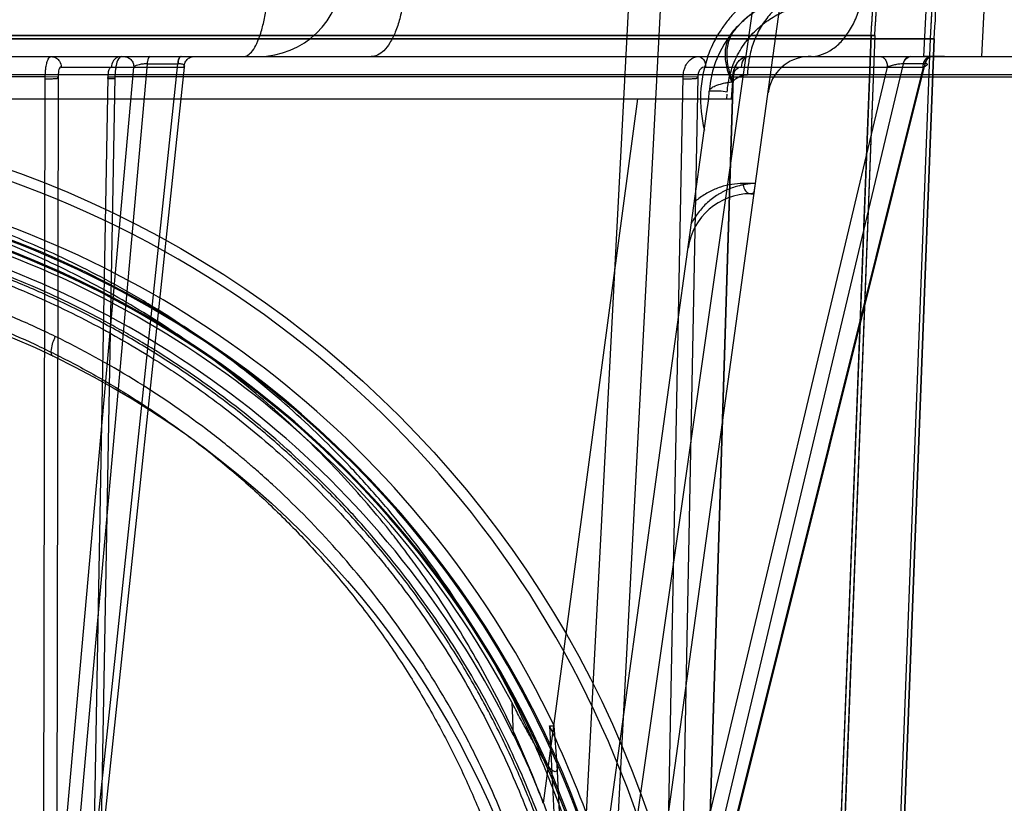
# Model space of a CAD drawing. Header units: millimetres. Extents: x 0 to 297, y 0 to 210.
# Tile 439 of 455: x 242.672 to 242.999, y 159.728 to 159.988. Entities that reach past the tile are written whole.
import ezdxf

# ---------------------------------------------------------------- set-up
doc = ezdxf.new("R2010")
doc.units = ezdxf.units.MM
doc.header["$LTSCALE"] = 16.335
doc.layers.get('0').update_dxf_attribs({"linetype": 'CONTINUOUS'})
for name, color, linetype in [('AXES_REF', 7, 'CONTINUOUS'), ('INTFCLR_1', 7, 'CONTINUOUS'), ('INTFCLR_144815', 7, 'CONTINUOUS'), ('INTFCLR_72935', 7, 'CONTINUOUS')]:
    doc.layers.add(name, color=color, linetype=linetype)

msp = doc.modelspace()

# ---------------------------------------------------------------- linework, layer by layer
at = {"color": 7, "linetype": 'Continuous'}
for radius in [6.787079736, 6.7865, 6.743039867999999]:
    msp.add_circle((241.4889104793, 154.7114782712), radius, dxfattribs=at)
msp.add_arc((241.4889104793, 154.7114782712), 6.72, 278.2771290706, 261.7228709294, dxfattribs=at)
at = {"layer": 'AXES_REF', "color": 7, "linetype": 'Continuous'}
msp.add_arc((241.4889104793, 154.7114782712), 6.874, 113.0826847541, 66.9173152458, dxfattribs=at)
at = {"layer": 'AXES_REF', "color": 9, "linetype": 'Continuous'}
msp.add_arc((241.4889104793, 154.7114782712), 6.191158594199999, 94.4118118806, 85.5881881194, dxfattribs=at)
at = {"layer": 'INTFCLR_1', "color": 6, "linetype": 'Continuous'}
for p, q in [((242.9755223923, 159.9813643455), (242.1306899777, 159.9813643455)), ((242.9545501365, 159.9824915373), (242.1516622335, 159.9824915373)), ((242.9379582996, 159.0304918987), (242.9742897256, 159.9814303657)), ((242.9391925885, 159.0304683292), (242.975522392, 159.9813643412)), ((242.9545501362, 159.9824915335), (242.9446749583, 159.7240186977)), ((242.955782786, 159.9824250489), (242.9459083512, 159.7239716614)), ((242.9545505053, 159.9825011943), (242.9557824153, 159.9824153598)), ((242.9755246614, 159.9813972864), (242.9742874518, 159.9813974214))]:
    msp.add_line(p, q, dxfattribs=at)
at = {"layer": 'INTFCLR_1', "color": 9, "linetype": 'Continuous'}
msp.add_circle((242.553106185, 159.6044782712), 0.301, dxfattribs=at)
at = {"layer": 'INTFCLR_1', "color": 6, "linetype": 'Continuous'}
for radius, start, end in [(0.402418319, 356.013443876, 7.6295226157), (0.4036526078, 356.0148208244, 7.629522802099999), (0.4221840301, 356.0547102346, 0.4697326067), (0.423418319, 356.0617423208, 0.4697326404)]:
    msp.add_arc((242.553106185, 160.0104782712), radius, start, end, dxfattribs=at)
at = {"layer": 'INTFCLR_1', "color": 9, "linetype": 'Continuous'}
for points, knots in [([(242.6837277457, 159.8825879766), (242.6814720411, 159.8836862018), (242.6769164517, 159.8858339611), (242.6676750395, 159.8899096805), (242.6511395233, 159.8964643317), (242.6316019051, 159.9025267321), (242.6140886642, 159.9065101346), (242.6051702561, 159.9081753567), (242.6000180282, 159.9090327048), (242.5871174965, 159.9110049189), (242.5650220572, 159.9130557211), (242.538914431, 159.9127265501), (242.5220360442, 159.9111792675), (242.5142433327, 159.9102051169), (242.5090541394, 159.9094865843), (242.4950056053, 159.9072574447), (242.4724694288, 159.9021617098), (242.4506572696, 159.8948066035), (242.4377541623, 159.8895217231), (242.4331126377, 159.8875169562), (242.4262427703, 159.8844460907), (242.4117893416, 159.8774347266), (242.3906149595, 159.865155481), (242.3708887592, 159.8510070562), (242.3588596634, 159.8410049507), (242.3534635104, 159.8362410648), (242.3499100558, 159.8330283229), (242.3403921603, 159.8241119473), (242.3257610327, 159.808708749), (242.3082670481, 159.7865105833), (242.2954317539, 159.7667399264), (242.2873836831, 159.7522501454), (242.2830275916, 159.7437233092), (242.2767288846, 159.7306508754), (242.2683409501, 159.7102716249), (242.2611342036, 159.6866397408), (242.2575200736, 159.6707822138), (242.256046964, 159.663267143), (242.255114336, 159.6581762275), (242.2527936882, 159.6440260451), (242.2509579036, 159.6257333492), (242.2505043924, 159.6073036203), (242.2506307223, 159.5979788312), (242.2508066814, 159.5926154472), (242.2514136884, 159.579327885), (242.2531842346, 159.5621765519), (242.2564722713, 159.5439880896), (242.2584428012, 159.5350293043), (242.2596621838, 159.5299435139), (242.2615694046, 159.5224066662), (242.2647461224, 159.5113124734), (242.2712457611, 159.4922117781), (242.2790247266, 159.4738240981), (242.2869003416, 159.4583965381), (242.291673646, 159.4498160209), (242.2990477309, 159.4372702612), (242.3111245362, 159.4192350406), (242.329371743, 159.3968422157), (242.3445698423, 159.3814103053), (242.3553246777, 159.3717137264), (242.3626956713, 159.3653811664), (242.3760316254, 159.3547330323), (242.3963306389, 159.3408041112), (242.4136388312, 159.3312762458), (242.422581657, 159.3269177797)], [0, 0, 0, 0, 0.0078493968, 0.0157556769, 0.0315973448, 0.06348082, 0.0796255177, 0.0877696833, 0.09186257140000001, 0.09596636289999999, 0.128600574, 0.1611442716, 0.177500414, 0.1816059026, 0.1857145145, 0.1938901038, 0.2261064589, 0.2578609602, 0.2657731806, 0.2697286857, 0.2736790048, 0.2893160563, 0.3199691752, 0.350131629, 0.3651446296, 0.3688979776, 0.3726519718, 0.3801321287, 0.4097003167, 0.4390100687, 0.4684423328, 0.4833358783, 0.4908515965, 0.498396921, 0.52873346, 0.5596898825, 0.5755734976, 0.5795998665, 0.5836492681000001, 0.5917658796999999, 0.6244614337, 0.6410489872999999, 0.6494251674, 0.6536350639, 0.6578378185, 0.6910418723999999, 0.7074624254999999, 0.7156483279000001, 0.7197377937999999, 0.7238248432, 0.7399718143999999, 0.7558251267, 0.7869322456, 0.802323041, 0.8100025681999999, 0.8176490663, 0.8478512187, 0.8777971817, 0.9079026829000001, 0.9155006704, 0.9231007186, 0.93830313, 0.9688745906, 1, 1, 1, 1]), ([(242.422581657, 159.3269177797), (242.431660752, 159.3224929), (242.4503757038, 159.3145137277), (242.4747608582, 159.3069437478), (242.4910459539, 159.3032421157), (242.4986991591, 159.3017639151), (242.5038369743, 159.3008416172), (242.5179617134, 159.2985928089), (242.5413220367, 159.2964307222), (242.5647973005, 159.2967352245), (242.5791104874, 159.2978663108), (242.5843370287, 159.2983841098), (242.5921262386, 159.2992603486), (242.6087593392, 159.3016883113), (242.633855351, 159.3073821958), (242.6544989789, 159.3143668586), (242.6663123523, 159.3191369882), (242.6709866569, 159.3210940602), (242.6790282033, 159.3246420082), (242.6946401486, 159.332243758), (242.7159143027, 159.3446286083), (242.733803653, 159.3575235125), (242.7441787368, 159.3659950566), (242.7478929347, 159.3691410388), (242.7533773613, 159.3739006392), (242.7648589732, 159.3844803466), (242.7813002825, 159.4019361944), (242.7990147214, 159.424668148), (242.8100373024, 159.4419248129), (242.8160145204, 159.4524702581), (242.8183868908, 159.4567740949), (242.8224146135, 159.4643999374), (242.8299790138, 159.4800512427), (242.837382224, 159.4986828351), (242.8434850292, 159.5180199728), (242.8487610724, 159.5381483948), (242.8535102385, 159.5640924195), (242.8553055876, 159.5865427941), (242.8556059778, 159.5998484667), (242.8556581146, 159.605209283), (242.8555696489, 159.6145168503), (242.8546961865, 159.6328612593), (242.8524566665, 159.6510226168), (242.8498349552, 159.6650388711), (242.8487959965, 159.6700755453), (242.8471652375, 159.6775167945), (242.8444129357, 159.688472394), (242.840089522, 159.7027384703), (242.833553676, 159.7211183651), (242.8267590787, 159.736674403), (242.8202116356, 159.7495584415), (242.8156850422, 159.7579755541), (242.8073362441, 159.7722865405), (242.7940809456, 159.791787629), (242.7760991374, 159.8136303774), (242.7611155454, 159.8287386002), (242.7513857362, 159.8374642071), (242.7477523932, 159.8406079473), (242.7422310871, 159.8452715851), (242.7299240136, 159.8550546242), (242.7097700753, 159.8688353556), (242.6925970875, 159.8782697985), (242.683727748, 159.8825879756)], [0, 0, 0, 0, 0.0316060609, 0.0635406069, 0.07975651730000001, 0.0838444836, 0.0879320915, 0.0960907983, 0.1285991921, 0.1611989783, 0.1694097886, 0.173526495, 0.1776339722, 0.1939379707, 0.2261052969, 0.2580138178, 0.2620009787, 0.2659733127, 0.273871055, 0.2895030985, 0.3202911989, 0.3507747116, 0.3583934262, 0.3622044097, 0.3660061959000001, 0.3811173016, 0.4110448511, 0.4409258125, 0.4711799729, 0.4750127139, 0.4788584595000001, 0.4865582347, 0.5019977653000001, 0.5332401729, 0.5491816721, 0.5654318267, 0.5983319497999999, 0.6315729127, 0.6357728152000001, 0.6399804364, 0.648348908, 0.6648970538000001, 0.6974320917, 0.7054938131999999, 0.7095177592, 0.7135247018, 0.7293322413, 0.7448511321, 0.7601545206, 0.7903607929, 0.7978752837, 0.8053790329, 0.8202649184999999, 0.8497067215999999, 0.8790537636, 0.9086837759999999, 0.9161831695, 0.9199497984, 0.9237184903, 0.9387994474, 0.9691302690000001, 1, 1, 1, 1]), ([(242.6830046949, 159.8760061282), (242.6823077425, 159.8763395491), (242.68241857, 159.8793667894), (242.6831246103, 159.8812090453), (242.683727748, 159.8825879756)], [0, 0, 0, 0, 0.3392071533, 1, 1, 1, 1])]:
    msp.add_open_spline(points, degree=3, knots=knots, dxfattribs=at)
at = {"layer": 'INTFCLR_144815', "color": 9, "linetype": 'Continuous'}
for p, q in [((242.9949208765, 160.5484094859), (242.8679795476, 159.6608559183)), ((242.8717874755, 159.6114927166), (242.9360847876, 160.0774282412)), ((242.973052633, 159.9964782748), (242.9719739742, 159.9754882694)), ((241.9815147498, 159.975478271), (243.1361250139, 159.9754782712)), ((242.6884656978, 159.6831263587), (242.7143044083, 159.9730850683)), ((242.7243238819, 159.9730850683), (242.6936454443, 159.6831263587)), ((242.7143044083, 159.9730850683), (242.7142210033, 159.9730854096)), ((242.7143044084, 159.9730850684), (242.7244066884, 159.9730854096)), ((242.8963329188, 159.6831263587), (242.9652946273, 159.9730850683)), ((242.9724401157, 159.9730850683), (242.9000269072, 159.6831263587)), ((242.9652946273, 159.9730850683), (242.965234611, 159.9730854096)), ((242.9724401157, 159.9730850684), (242.9652946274, 159.9730850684)), ((242.9724986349, 159.9730854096), (242.9724401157, 159.9730850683)), ((242.68414797, 159.684202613), (242.7097948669, 159.9720088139)), ((242.6856568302, 159.972008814), (242.7264722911, 159.972008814)), ((242.7264722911, 159.9720088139), (242.6960215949, 159.684202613)), ((242.8915176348, 159.684202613), (242.959967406, 159.9720088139)), ((242.8995872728, 159.972008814), (242.971861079, 159.972008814)), ((242.971861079, 159.9720088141), (242.8999854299, 159.684202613)), ((243.0071626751, 159.9694596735), (242.0990496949, 159.9694596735)), ((242.6803781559, 159.9687225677), (242.4580701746, 159.9687225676)), ((242.6798085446, 159.6632336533), (242.6803782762, 159.9687225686)), ((242.6846622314, 159.9686309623), (242.68414797, 159.6842026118)), ((242.696021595, 159.6842026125), (242.7012832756, 159.9686309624)), ((242.7035226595, 159.9687225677), (242.6978882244, 159.6632337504)), ((242.892165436, 159.9687225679), (242.7035226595, 159.9687225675)), ((242.8862117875, 159.6632336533), (242.8921655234, 159.9687225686)), ((242.8970489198, 159.9686309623), (242.8915176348, 159.6842026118)), ((242.9086711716, 159.9687225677), (242.8991054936, 159.6632337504)), ((242.8999854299, 159.6842026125), (242.9089023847, 159.9686309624)), ((242.9086711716, 159.9687225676), (243.0281497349, 159.9687225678)), ((242.9006587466, 159.9614782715), (242.9008294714, 159.9639197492)), ((242.8770103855, 159.9614782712), (242.8457463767, 159.7277090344)), ((242.9066408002, 159.9614782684), (242.9067496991, 159.963024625)), ((242.8587246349, 159.6575994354), (242.8999673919, 159.956468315)), ((242.9162033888, 159.9333561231), (242.9120975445, 159.9333561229)), ((242.9146129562, 159.9299782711), (242.9157372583, 159.9299782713)), ((242.8352357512, 159.7612408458), (242.8357879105, 159.7504604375)), ((242.8518458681, 159.7105880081), (242.8503069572, 159.7406338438))]:
    msp.add_line(p, q, dxfattribs=at)
at = {"layer": 'INTFCLR_144815', "color": 6, "linetype": 'Continuous'}
for p, q in [((242.854106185, 159.6114782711), (242.878105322, 160.0694090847)), ((242.8885621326, 160.0683100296), (242.8646060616, 159.6112009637)), ((242.9922543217, 159.99647827), (242.9912515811, 159.9754782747)), ((242.9789370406, 159.9754782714), (242.9719739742, 159.9754882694)), ((242.908272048, 159.9614783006), (242.9086707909, 159.9671805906)), ((242.1979315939, 159.9614782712), (242.9082807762, 159.9614782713)), ((242.8999673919, 159.956468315), (242.9006587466, 159.9614782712)), ((242.8999673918, 159.9564683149), (242.9006579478, 159.9614782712)), ((242.8477652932, 159.7533729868), (242.8488481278, 159.7533774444)), ((242.8477658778, 159.7533730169), (242.8499381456, 159.7109165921)), ((242.8503082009, 159.7406195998), (242.849389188, 159.753381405))]:
    msp.add_line(p, q, dxfattribs=at)
at = {"layer": 'INTFCLR_144815', "color": 7, "linetype": 'Continuous'}
for p, q in [((242.6846622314, 159.9686309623), (242.6803782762, 159.9687225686)), ((242.7011541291, 159.9687233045), (242.7035226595, 159.9687225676)), ((242.8970489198, 159.9686309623), (242.8921655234, 159.9687225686)), ((242.9089023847, 159.9686309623), (242.9078070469, 159.9687002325)), ((242.9158001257, 159.9304338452), (242.9162033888, 159.9333561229))]:
    msp.add_line(p, q, dxfattribs=at)
at = {"layer": 'INTFCLR_144815', "color": 9, "linetype": 'Continuous'}
msp.add_lwpolyline([(242.9732781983, 159.9728263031), (242.9732823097, 159.9728604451), (242.9732771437, 159.9728921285), (242.9732629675, 159.9729213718), (242.9732400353, 159.9729481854), (242.9732086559, 159.9729725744), (242.9731692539, 159.9729945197), (242.9731223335, 159.9730139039), (242.9730681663, 159.9730307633), (242.973006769, 159.9730453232), (242.972938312, 159.9730576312), (242.9728631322, 159.9730676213), (242.9727813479, 159.9730753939), (242.9726931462, 159.9730809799), (242.9725988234, 159.9730843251), (242.9724986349, 159.9730854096)], dxfattribs=at)
msp.add_circle((242.553106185, 159.6114782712), 0.3461683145, dxfattribs=at)
for centre, radius, start, end in [((242.7510590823, 160.0034782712), 0.028, 270.000000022, 357.9999352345), ((242.935744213, 159.9614782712), 0.035, 90.0000000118, 176.0000000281), ((242.9393252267, 159.9614206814), 0.0414026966, 160.1517008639, 194.4239714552), ((242.9342168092, 159.9614782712), 0.014, 92.34991582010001, 172.1430251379), ((242.5531061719, 159.6115393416), 0.3426683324, 359.9897887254, 180.0102113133), ((242.553106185, 159.6113183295), 0.3246195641, 0.0282300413, 179.971769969), ((242.5531061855, 159.6115159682), 0.3241308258, 359.9933364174, 180.0066635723), ((242.553106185, 159.611379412), 0.3211200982, 0.0176390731, 179.9823609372), ((242.5531061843, 159.6115770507), 0.3206313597, 359.9823484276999, 180.017651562), ((242.9146129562, 159.9089782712), 0.021, 89.99999998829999, 172.1430251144)]:
    msp.add_arc(centre, radius, start, end, dxfattribs=at)
at = {"layer": 'INTFCLR_144815', "color": 6, "linetype": 'Continuous'}
for centre, radius, start, end in [((242.9347069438, 159.9494693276), 0.0260189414, 90.00233015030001, 92.3440334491), ((242.9342168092, 159.9614782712), 0.014, 90.0000000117, 92.34991582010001), ((242.553106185, 159.6114782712), 0.3285113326, 25.5916832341, 76.24142759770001), ((242.553106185, 159.6114782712), 0.3194149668, 27.9606619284, 73.2357535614), ((242.553106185, 159.6114782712), 0.315, 26.1813150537, 72.9936921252), ((242.553106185, 159.6114782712), 0.3270450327, 11.2877879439, 25.7133570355)]:
    msp.add_arc(centre, radius, start, end, dxfattribs=at)
at = {"layer": 'INTFCLR_144815', "color": 9, "linetype": 'Continuous'}
for points, knots in [([(242.7999398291, 160.0032339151), (242.7999338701, 160.0015436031), (242.7997971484, 159.9981159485), (242.7991993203, 159.9930250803), (242.7981812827, 159.9881358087), (242.7967665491, 159.9837563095), (242.7950226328, 159.9801519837), (242.7930396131, 159.9774973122), (242.7908963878, 159.9758629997), (242.7893291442, 159.9754782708), (242.7886290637, 159.9754782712)], [0, 0, 0, 0, 0.1585239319, 0.321372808, 0.480200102, 0.6261543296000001, 0.7519661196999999, 0.8541031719, 0.9343441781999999, 1, 1, 1, 1]), ([(242.9347059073, 159.9754882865), (242.9356590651, 159.9755272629), (242.9378411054, 159.9758819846), (242.9411411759, 159.9773596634), (242.9444146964, 159.9799945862), (242.9473022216, 159.9836226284), (242.9496356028, 159.9880411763), (242.9513074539, 159.9929680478), (242.9521292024, 159.997269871), (242.9524553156, 160.0007053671), (242.9525145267, 160.0023988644), (242.9525192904, 160.0032339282)], [0, 0, 0, 0, 0.079538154, 0.1823736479, 0.2978289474, 0.4265721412, 0.5663430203, 0.7123997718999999, 0.8588159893, 0.9303734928, 1, 1, 1, 1]), ([(242.7461550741, 159.9754782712), (242.7466727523, 159.9754782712), (242.7478846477, 159.975899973), (242.7494081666, 159.9775022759), (242.7508207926, 159.9800291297), (242.752085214, 159.9834663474), (242.7531206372, 159.9876603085), (242.7538908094, 159.9923672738), (242.7543625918, 159.997300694), (242.7544935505, 160.0006337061), (242.7545145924, 160.002286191)], [0, 0, 0, 0, 0.0527384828, 0.1234468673, 0.2208804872, 0.3461693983, 0.4954188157, 0.6603752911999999, 0.8316394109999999, 1, 1, 1, 1]), ([(242.9266043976, 160.0011642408), (242.9244273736, 160.0004297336), (242.9212057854, 159.9990451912), (242.9176665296, 159.9969779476), (242.9156634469, 159.9956312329), (242.9141770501, 159.9945357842), (242.9127258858, 159.9933650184), (242.9108385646, 159.9916994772), (242.9085893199, 159.9894283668), (242.9065327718, 159.9869328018), (242.9050057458, 159.9847903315), (242.9027610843, 159.9813014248), (242.9012406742, 159.9781284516), (242.9002884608, 159.9754782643)], [0, 0, 0, 0, 0.1812991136, 0.2751287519, 0.3231422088, 0.371699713, 0.4207841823, 0.4702213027, 0.5702691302, 0.6726435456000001, 0.7250124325, 0.7777894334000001, 1, 1, 1, 1]), ([(242.9357441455, 159.9964782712), (242.9344129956, 159.9964782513), (242.9316383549, 159.9961612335), (242.9275469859, 159.9946948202), (242.9236235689, 159.9921710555), (242.9201258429, 159.9886649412), (242.9172660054, 159.9843682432), (242.9151807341, 159.9795536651), (242.9139144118, 159.9745274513), (242.9135781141, 159.9711251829), (242.9135317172, 159.9694586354)], [0, 0, 0, 0, 0.103625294, 0.2152505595, 0.3354688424, 0.4637590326, 0.5980529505, 0.7349076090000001, 0.8702149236, 1, 1, 1, 1]), ([(242.9068045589, 159.9637977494), (242.9068492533, 159.9644338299), (242.906977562, 159.9656970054), (242.9073792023, 159.9681578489), (242.9081356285, 159.9711084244), (242.9092055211, 159.9739020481), (242.9102172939, 159.9759944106), (242.9112945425, 159.9779430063), (242.9124952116, 159.9797649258), (242.9138068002, 159.9814527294), (242.9151484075, 159.9830142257), (242.916911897, 159.9847869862), (242.9191530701, 159.9866533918), (242.9214761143, 159.9882569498), (242.9246013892, 159.990033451), (242.9286115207, 159.99168797), (242.9335278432, 159.9928496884), (242.9368262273, 159.9930973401), (242.9384556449, 159.9931004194)], [0, 0, 0, 0, 0.0403295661, 0.08024126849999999, 0.1576250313, 0.2325070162, 0.2690202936, 0.3045528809, 0.3732772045, 0.4067303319, 0.4396992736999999, 0.5034370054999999, 0.5646164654, 0.6239156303, 0.6817237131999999, 0.7917490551, 0.8969435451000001, 1, 1, 1, 1]), ([(242.6823098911, 159.9754782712), (242.682945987, 159.9754782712), (242.6840746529, 159.9751216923), (242.6853174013, 159.9738201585), (242.6856513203, 159.9726690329), (242.6856568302, 159.972008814)], [0, 0, 0, 0, 0.3611684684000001, 0.6251217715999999, 1, 1, 1, 1]), ([(242.7056811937, 159.9754782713), (242.7050450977, 159.9754782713), (242.7039164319, 159.9751216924), (242.7026736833, 159.9738201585), (242.7023397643, 159.9726690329), (242.7023342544, 159.972008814)], [0, 0, 0, 0, 0.3611684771, 0.6251217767, 1, 1, 1, 1]), ([(242.7064479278, 159.9754782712), (242.7068645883, 159.9754782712), (242.7077463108, 159.9753031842), (242.7088787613, 159.9745234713), (242.7096211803, 159.9733482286), (242.7097912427, 159.972443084), (242.7097948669, 159.972008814)], [0, 0, 0, 0, 0.2352370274, 0.4927334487, 0.7548125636, 1, 1, 1, 1]), ([(242.7142210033, 159.9730854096), (242.7137705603, 159.9730853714), (242.7128708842, 159.9730320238), (242.711381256, 159.9727537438), (242.7102604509, 159.9724503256), (242.7097948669, 159.972008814)], [0, 0, 0, 0, 0.2933406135, 0.5821472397, 1, 1, 1, 1]), ([(242.7151083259, 159.9754782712), (242.7148224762, 159.9754782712), (242.7143627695, 159.9744161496), (242.7142732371, 159.9736715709), (242.7142210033, 159.9730854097)], [0, 0, 0, 0, 0.3269343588, 1, 1, 1, 1]), ([(242.7143044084, 159.9730850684), (242.7143352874, 159.973401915), (242.7144481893, 159.9741026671), (242.7146415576, 159.9749331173), (242.7150791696, 159.9754782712), (242.7152751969, 159.9754782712)], [0, 0, 0, 0, 0.3557634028, 0.7809335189, 1, 1, 1, 1]), ([(242.7252946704, 159.9754782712), (242.724997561, 159.9754782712), (242.7244761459, 159.9744487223), (242.7243811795, 159.9736729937), (242.7243238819, 159.9730850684)], [0, 0, 0, 0, 0.3346504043, 1, 1, 1, 1]), ([(242.7254602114, 159.9754782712), (242.7251514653, 159.9754782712), (242.7245728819, 159.9744809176), (242.724469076, 159.9736750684), (242.7244066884, 159.9730854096)], [0, 0, 0, 0, 0.3424058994, 1, 1, 1, 1]), ([(242.7264722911, 159.972008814), (242.7265846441, 159.9721138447), (242.7268048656, 159.9724527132), (242.7262424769, 159.97289421), (242.7254647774, 159.9730329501), (242.7247924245, 159.9730854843), (242.7244066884, 159.9730854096)], [0, 0, 0, 0, 0.1580060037, 0.3199896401, 0.6037166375, 1, 1, 1, 1]), ([(242.7264722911, 159.972008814), (242.7264759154, 159.972443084), (242.7266459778, 159.9733482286), (242.7273883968, 159.9745234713), (242.7285208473, 159.9753031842), (242.7294025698, 159.9754782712), (242.7298192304, 159.9754782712)], [0, 0, 0, 0, 0.2451874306, 0.5072665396, 0.7647629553, 1, 1, 1, 1]), ([(242.8972003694, 159.9754782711), (242.8978546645, 159.9754782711), (242.8992792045, 159.9744198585), (242.8995822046, 159.9728603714), (242.8995872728, 159.972008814)], [0, 0, 0, 0, 0.4344971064, 1, 1, 1, 1]), ([(242.913867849, 159.9754782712), (242.9132135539, 159.9754782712), (242.911789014, 159.9744198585), (242.9114860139, 159.9728603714), (242.9114809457, 159.972008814)], [0, 0, 0, 0, 0.4344971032, 1, 1, 1, 1]), ([(242.9575805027, 159.9754782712), (242.9578830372, 159.9754782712), (242.9585647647, 159.9752735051), (242.9593572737, 159.9744534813), (242.9598522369, 159.9733036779), (242.9599648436, 159.972439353), (242.9599674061, 159.972008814)], [0, 0, 0, 0, 0.1970870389, 0.4393178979, 0.7195190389, 1, 1, 1, 1]), ([(242.965234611, 159.9730854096), (242.9648550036, 159.9730853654), (242.9640050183, 159.9730090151), (242.9626761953, 159.9727829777), (242.9612959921, 159.9724497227), (242.96038963, 159.9721679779), (242.9599674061, 159.972008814)], [0, 0, 0, 0, 0.2110630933, 0.4730654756, 0.7491158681, 1, 1, 1, 1]), ([(242.967602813, 159.9754782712), (242.9670687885, 159.9754782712), (242.9658885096, 159.9748640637), (242.9653854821, 159.973719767), (242.965234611, 159.9730854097)], [0, 0, 0, 0, 0.450244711, 1, 1, 1, 1]), ([(242.9652946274, 159.9730850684), (242.9653742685, 159.9734117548), (242.965748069, 159.9745154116), (242.9668797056, 159.9754782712), (242.967723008, 159.9754782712)], [0, 0, 0, 0, 0.2850681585, 1, 1, 1, 1]), ([(242.971861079, 159.972008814), (242.9718636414, 159.972439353), (242.9719840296, 159.9733057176), (242.9725513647, 159.9747082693), (242.9735936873, 159.9754782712), (242.9742479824, 159.9754782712)], [0, 0, 0, 0, 0.2841969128, 0.5681103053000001, 1, 1, 1, 1]), ([(242.9724401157, 159.9730850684), (242.9725197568, 159.9734117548), (242.9728935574, 159.9745154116), (242.9740251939, 159.9754782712), (242.9748684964, 159.9754782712)], [0, 0, 0, 0, 0.2850681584, 1, 1, 1, 1]), ([(242.9749853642, 159.9754782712), (242.9747180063, 159.9754782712), (242.9735034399, 159.9752250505), (242.9727252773, 159.9739929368), (242.9724986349, 159.9730854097)], [0, 0, 0, 0, 0.2222874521, 1, 1, 1, 1]), ([(242.6856568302, 159.972008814), (242.6851603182, 159.9721135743), (242.6846733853, 159.970277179), (242.6846431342, 159.9693324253), (242.6846622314, 159.9686309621)], [0, 0, 0, 0, 0.4196638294, 1, 1, 1, 1]), ([(242.7012832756, 159.9686309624), (242.7012815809, 159.9687909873), (242.7012917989, 159.9693095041), (242.701397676, 159.9703237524), (242.7015258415, 159.9713057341), (242.7021028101, 159.972057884), (242.7023342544, 159.972008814)], [0, 0, 0, 0, 0.1294778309, 0.4207628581, 0.808584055, 1, 1, 1, 1]), ([(242.8995872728, 159.972008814), (242.8989406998, 159.9720634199), (242.8978506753, 159.97148387), (242.8971558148, 159.9700789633), (242.8970211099, 159.9691539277), (242.8970489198, 159.9686309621)], [0, 0, 0, 0, 0.417070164, 0.6633841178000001, 1, 1, 1, 1]), ([(242.9089023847, 159.9686309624), (242.9088957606, 159.9687909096), (242.9089194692, 159.9693176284), (242.9090944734, 159.9702225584), (242.9097411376, 159.9714835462), (242.9108314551, 159.9720637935), (242.9114809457, 159.972008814)], [0, 0, 0, 0, 0.102408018, 0.3366396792, 0.583026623, 1, 1, 1, 1]), ([(242.9718610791, 159.9720088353), (242.9722061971, 159.9721372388), (242.9726671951, 159.9723500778), (242.9732341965, 159.9726487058), (242.9732781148, 159.9728263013)], [0, 0, 0, 0, 0.668081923, 1, 1, 1, 1]), ([(242.9008294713, 159.9639197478), (242.9008547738, 159.9642815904), (242.9014494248, 159.9651217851), (242.903051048, 159.9659016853), (242.9049215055, 159.9664766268), (242.9068890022, 159.9668958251), (242.9080409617, 159.9670875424), (242.9086620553, 159.9671792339)], [0, 0, 0, 0, 0.1233594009, 0.3159744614, 0.6030088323, 0.7864831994, 1, 1, 1, 1]), ([(242.9008294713, 159.9639197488), (242.9008329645, 159.9639697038), (242.9010426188, 159.9640604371), (242.9017147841, 159.9641537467), (242.9028327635, 159.9641703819), (242.9046457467, 159.9640874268), (242.9059226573, 159.9639652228), (242.9068045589, 159.9637977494)], [0, 0, 0, 0, 0.0248838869, 0.0896715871, 0.368032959, 0.5539403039, 1, 1, 1, 1]), ([(242.8679795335, 159.6608559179), (242.8665308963, 159.6705712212), (242.8627965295, 159.6897935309), (242.8560532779, 159.7132863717), (242.8502954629, 159.7293022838), (242.8467156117, 159.7383185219), (242.8411128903, 159.7515771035), (242.8317120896, 159.7708457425), (242.8170781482, 159.7952426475), (242.8032208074, 159.814382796), (242.7926763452, 159.827110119), (242.7864033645, 159.8341949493), (242.7768123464, 159.8445606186), (242.761619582, 159.8592824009), (242.7396987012, 159.8770796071), (242.7221044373, 159.888946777), (242.7099120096, 159.8962126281), (242.7016501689, 159.9008870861), (242.6869475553, 159.9085620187), (242.6651823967, 159.918110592), (242.6448551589, 159.9249008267), (242.6310117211, 159.9286579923), (242.6216622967, 159.9309643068), (242.6052177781, 159.9344186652), (242.5815782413, 159.9376933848), (242.5625510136, 159.9385632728), (242.553106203, 159.9385630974)], [0, 0, 0, 0, 0.0644257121, 0.1282422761, 0.1600975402, 0.1760213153, 0.1918637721, 0.2545006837, 0.3164394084, 0.378241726, 0.4092734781, 0.4248132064, 0.4403015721, 0.5018952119, 0.5633654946, 0.6252760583, 0.6408776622, 0.6564531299, 0.6875306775, 0.7496249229, 0.8121192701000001, 0.8278777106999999, 0.8437023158, 0.8752729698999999, 0.9380528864, 1, 1, 1, 1]), ([(242.8457463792, 159.72770911), (242.8445840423, 159.7308414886), (242.8401419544, 159.7422802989), (242.8314225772, 159.7614983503), (242.8185445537, 159.7846953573), (242.8075704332, 159.8011725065), (242.7997270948, 159.8117434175), (242.7943587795, 159.8186785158), (242.7846505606, 159.8304578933), (242.7698140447, 159.8463727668), (242.7505085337, 159.8639523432), (242.7349583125, 159.8759198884), (242.7250522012, 159.8827488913), (242.7213815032, 159.8851944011), (242.7158310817, 159.8888076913), (242.7036291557, 159.8962976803), (242.6841378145, 159.9066123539), (242.6596922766, 159.9169779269), (242.6385088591, 159.9238633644), (242.6232798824, 159.9277230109), (242.6144107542, 159.929657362), (242.6010327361, 159.9322614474), (242.5806240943, 159.9350589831), (242.562325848, 159.9358948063), (242.5531061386, 159.9358948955)], [0, 0, 0, 0, 0.0262234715, 0.0963018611, 0.1654342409, 0.2342573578, 0.2514915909, 0.2687439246, 0.3030867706, 0.3712704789, 0.4393100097, 0.5078048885, 0.5250773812, 0.5337424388, 0.5424230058, 0.5770586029, 0.6460858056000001, 0.7152793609, 0.7852176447, 0.820669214, 0.8385519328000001, 0.8564596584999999, 0.9276363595, 1, 1, 1, 1]), ([(242.9162024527, 159.9333490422), (242.9150784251, 159.9333223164), (242.9132832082, 159.9331568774), (242.9108562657, 159.9326620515), (242.9082317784, 159.9319002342), (242.9060030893, 159.9309382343), (242.904179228, 159.9299106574), (242.9029576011, 159.9291515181), (242.9014753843, 159.9280890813), (242.8997928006, 159.9266382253), (242.8982160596, 159.9250057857), (242.8967682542, 159.9231966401), (242.89570675, 159.9215754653), (242.895141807, 159.9205595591), (242.8949660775, 159.9202258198)], [0, 0, 0, 0, 0.1289233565, 0.2059005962, 0.2837489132, 0.4420153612, 0.4826197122, 0.5237646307, 0.6068862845, 0.6914364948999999, 0.7781809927, 0.866754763, 0.9567508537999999, 1, 1, 1, 1]), ([(242.9120975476, 159.9333559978), (242.9108286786, 159.9333552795), (242.9082691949, 159.9331540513), (242.9044867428, 159.932237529), (242.9014369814, 159.9309497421), (242.8990836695, 159.9295917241), (242.8974224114, 159.928431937), (242.8963922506, 159.9275777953), (242.8959227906, 159.9271567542)], [0, 0, 0, 0, 0.2150681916, 0.4330399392, 0.6570439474, 0.7734393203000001, 0.8931142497, 1, 1, 1, 1]), ([(242.9120975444, 159.9333561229), (242.912113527, 159.9327196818), (242.9123481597, 159.9316638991), (242.9132302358, 159.9303880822), (242.9141271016, 159.9299782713), (242.9146129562, 159.9299782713)], [0, 0, 0, 0, 0.41702534, 0.6817462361, 1, 1, 1, 1]), ([(242.9146129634, 159.9299782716), (242.9147134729, 159.9299782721), (242.9151671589, 159.9300280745), (242.9155748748, 159.9303019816), (242.9158170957, 159.9305576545)], [0, 0, 0, 0, 0.2220211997, 1, 1, 1, 1]), ([(242.8612138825, 159.6588508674), (242.8597974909, 159.6681517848), (242.8561440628, 159.6865574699), (242.8495504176, 159.7090382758), (242.8439217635, 159.7243602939), (242.8404213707, 159.7329886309), (242.8349385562, 159.7456858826), (242.8257366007, 159.7641406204), (242.8114194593, 159.7874937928), (242.7978676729, 159.8058067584), (242.7875588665, 159.8179814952), (242.7814231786, 159.8247621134), (242.7720326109, 159.8346925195), (242.7571556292, 159.8487953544), (242.7357053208, 159.8658319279), (242.7185000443, 159.8771841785), (242.7065764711, 159.8841362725), (242.6984895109, 159.8886127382), (242.6840924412, 159.895965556), (242.6627849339, 159.9051092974), (242.6429011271, 159.9116066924), (242.629357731, 159.915202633), (242.6202060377, 159.917411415), (242.6041070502, 159.9207197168), (242.5808462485, 159.9238716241), (242.5573924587, 159.9249061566), (242.5409485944, 159.9245119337), (242.5315147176, 159.923962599), (242.5174265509, 159.9228180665), (242.4965416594, 159.9199186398), (242.4693007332, 159.9135907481), (242.4472540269, 159.9063385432), (242.4322177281, 159.9002476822), (242.4237263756, 159.8964712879), (242.4111991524, 159.8905596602), (242.3930398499, 159.8807215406), (242.3701840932, 159.8655925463), (242.3523685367, 159.8514128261), (242.3405789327, 159.8406942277), (242.3340239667, 159.8343284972), (242.324427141, 159.8245898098), (242.3108649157, 159.8092320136), (242.2946184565, 159.7872378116), (242.2838944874, 159.7697044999), (242.2773674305, 159.7575898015), (242.2731663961, 159.7493621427), (242.2663023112, 159.7347430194), (242.2578785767, 159.713209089), (242.250044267, 159.6864419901), (242.2464115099, 159.66812738), (242.2449984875, 159.6588508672)], [0, 0, 0, 0, 0.0318457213, 0.0634185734, 0.0791931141, 0.0870815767, 0.094933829, 0.1260061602, 0.1567815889, 0.1875451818, 0.2030139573, 0.210765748, 0.2184960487, 0.2492749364, 0.2800521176, 0.3111084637, 0.3189436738, 0.3267698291, 0.3423932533, 0.3736478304, 0.40514581, 0.4130942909, 0.4210773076, 0.4370099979, 0.4687094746, 0.5004174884, 0.5163608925, 0.5243692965, 0.5324013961, 0.5642032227, 0.5956284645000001, 0.6269453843, 0.6426486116, 0.6505262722, 0.6583992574, 0.6895346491, 0.72033006, 0.7510658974, 0.7665005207, 0.7742492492, 0.7819920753, 0.8127794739, 0.8435012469, 0.8744409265, 0.8822471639, 0.8900796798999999, 0.905708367, 0.9368993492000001, 0.9682376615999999, 1, 1, 1, 1]), ([(242.2536130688, 159.686650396), (242.2553289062, 159.6935811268), (242.2578867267, 159.7025781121), (242.2615372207, 159.7135274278), (242.2644815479, 159.7217735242), (242.2700158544, 159.7358573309), (242.2790792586, 159.7552797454), (242.2917405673, 159.7774550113), (242.3037220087, 159.7949474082), (242.3128382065, 159.8066454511), (242.3182629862, 159.8131806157), (242.3265702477, 159.8227795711), (242.3397488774, 159.8365184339), (242.3588029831, 159.8533727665), (242.3741371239, 159.8648312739), (242.3848011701, 159.8719685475), (242.3920711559, 159.8766164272), (242.4050536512, 159.8843511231), (242.4243281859, 159.894244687), (242.4485363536, 159.9041887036), (242.4674016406, 159.9101132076), (242.4802857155, 159.9134072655), (242.4890200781, 159.9154381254), (242.5000452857, 159.9176224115), (242.5111712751, 159.919322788), (242.5201209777, 159.9203894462), (242.5335074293, 159.921686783), (242.5536109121, 159.9225302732), (242.5803845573, 159.9213175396), (242.6003120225, 159.9186637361), (242.6134936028, 159.9161700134), (242.6222285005, 159.9143184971), (242.6372210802, 159.9106256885), (242.6580755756, 159.9040388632), (242.6821491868, 159.8941192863), (242.7013529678, 159.8842433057), (242.7133797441, 159.8770675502), (242.7188474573, 159.8736075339), (242.722461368, 159.8712670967), (242.732205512, 159.8647373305), (242.7475030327, 159.853294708), (242.7665097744, 159.8364716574), (242.7811236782, 159.8212330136), (242.7906871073, 159.8099506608), (242.7959717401, 159.8033122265), (242.8036836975, 159.7932051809), (242.8144749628, 159.7774513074), (242.8271468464, 159.7552545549), (242.8362157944, 159.7358137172), (242.8417510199, 159.7217200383), (242.8446923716, 159.7134772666), (242.8483346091, 159.702547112), (242.8508864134, 159.6935686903), (242.8525991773, 159.6866507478)], [0, 0, 0, 0, 0.0260933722, 0.0341459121, 0.0421792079, 0.0580898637, 0.08943313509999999, 0.1204101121, 0.1513108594, 0.1668239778, 0.1745963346, 0.1823477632, 0.2132152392, 0.244081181, 0.2752183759, 0.2830803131, 0.2909751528, 0.3067500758, 0.3382935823, 0.3700502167, 0.4022856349, 0.4104553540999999, 0.4186483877, 0.4350547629, 0.4515167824, 0.4597669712, 0.4679907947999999, 0.50066556, 0.5331935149, 0.5658225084, 0.5740275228, 0.5822189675, 0.5984510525, 0.6304407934, 0.6620376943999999, 0.6934977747, 0.7092581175, 0.7132052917, 0.7171442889, 0.7249927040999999, 0.7560706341, 0.7868683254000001, 0.8176571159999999, 0.8331371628, 0.8409068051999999, 0.8486637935, 0.8795968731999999, 0.9106030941, 0.9419732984, 0.957896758, 0.9659251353, 0.9739546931, 1, 1, 1, 1])]:
    msp.add_open_spline(points, degree=3, knots=knots, dxfattribs=at)
at = {"layer": 'INTFCLR_144815', "color": 7, "linetype": 'Continuous'}
for points, knots in [([(242.9357441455, 159.9964782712), (242.9335112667, 159.9964782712), (242.9301231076, 159.9961524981), (242.9262729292, 159.995206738), (242.9240694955, 159.9944893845), (242.9218526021, 159.9936421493), (242.9191057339, 159.9923440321), (242.9158997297, 159.990390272), (242.9132821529, 159.9883903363), (242.9108124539, 159.9860786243), (242.9093045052, 159.9846357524), (242.9084565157, 159.9835949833)], [0, 0, 0, 0, 0.2151948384, 0.325426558, 0.3816421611, 0.4384201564, 0.5540782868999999, 0.6738510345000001, 0.7997002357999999, 0.8706165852, 1, 1, 1, 1]), ([(242.9084565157, 159.9835949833), (242.9080756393, 159.9831148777), (242.907387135, 159.982062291), (242.9066355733, 159.9802852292), (242.9061773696, 159.9783117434), (242.9060233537, 159.9761776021), (242.9061793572, 159.9739215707), (242.9066333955, 159.9715853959), (242.9073703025, 159.9692131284), (242.9080226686, 159.9676547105), (242.9083868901, 159.9668784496)], [0, 0, 0, 0, 0.1045510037, 0.2132178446, 0.3275438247, 0.4486092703, 0.5769211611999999, 0.7122279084, 0.8537156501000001, 1, 1, 1, 1]), ([(242.9086620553, 159.9671792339), (242.9079821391, 159.9688416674), (242.9069465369, 159.9721654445), (242.906547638, 159.9771457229), (242.9074732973, 159.9816238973), (242.9090039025, 159.9841007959), (242.9099149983, 159.9850971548)], [0, 0, 0, 0, 0.2853259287, 0.5489450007, 0.7855215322, 1, 1, 1, 1]), ([(242.6803652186, 159.9680491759), (242.6803581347, 159.9683839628), (242.6803792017, 159.9692712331), (242.6804430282, 159.9705679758), (242.6806161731, 159.9720598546), (242.6809319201, 159.9735179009), (242.681330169, 159.9747851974), (242.6820125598, 159.9754782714), (242.6823098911, 159.9754782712)], [0, 0, 0, 0, 0.1257920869, 0.333278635, 0.4872898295, 0.6903992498, 0.8883063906, 1, 1, 1, 1]), ([(242.7056811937, 159.9754782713), (242.705259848, 159.9754782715), (242.7043431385, 159.9743563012), (242.7039856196, 159.9728829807), (242.703578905, 159.9706373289), (242.7034870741, 159.9691452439), (242.703502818, 159.9680491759)], [0, 0, 0, 0, 0.1568207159, 0.4447278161, 0.5920121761, 1, 1, 1, 1]), ([(242.8921268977, 159.9680491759), (242.8921112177, 159.9683838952), (242.8921730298, 159.9692774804), (242.8923484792, 159.9705901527), (242.8928319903, 159.9721111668), (242.8935170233, 159.9733644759), (242.894821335, 159.974840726), (242.8962103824, 159.9754782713), (242.8972003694, 159.9754782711)], [0, 0, 0, 0, 0.101788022, 0.2712676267, 0.4010655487, 0.5849474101, 0.6992750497, 1, 1, 1, 1]), ([(242.913867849, 159.9754782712), (242.9128552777, 159.9754782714), (242.9114350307, 159.9748480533), (242.910227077, 159.9735218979), (242.9095766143, 159.9724958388), (242.9088390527, 159.9707089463), (242.908581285, 159.9691545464), (242.9086277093, 159.9680491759)], [0, 0, 0, 0, 0.3045494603, 0.4193121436, 0.5400097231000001, 0.6672463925, 1, 1, 1, 1]), ([(242.9086711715, 159.9687225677), (242.9086883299, 159.9693208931), (242.9088339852, 159.9705003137), (242.9093813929, 159.9721534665), (242.910218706, 159.9735613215), (242.9112872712, 159.9746356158), (242.9125216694, 159.9753177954), (242.9134260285, 159.9754782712), (242.913867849, 159.9754782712)], [0, 0, 0, 0, 0.1918781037, 0.3781901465, 0.5545000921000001, 0.712227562, 0.8583699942, 1, 1, 1, 1]), ([(242.6803652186, 159.9680491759), (242.6810218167, 159.9680562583), (242.6819482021, 159.968088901), (242.6831014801, 159.9681298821), (242.68369458, 159.968197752), (242.6840864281, 159.9682229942), (242.6843711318, 159.9681597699), (242.6845396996, 159.9683916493), (242.6845789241, 159.9686135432), (242.6846622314, 159.9686309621)], [0, 0, 0, 0, 0.4362681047, 0.6152606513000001, 0.7678889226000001, 0.8296979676, 0.8808870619, 0.9434538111, 1, 1, 1, 1]), ([(242.703502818, 159.9680491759), (242.7033101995, 159.9680512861), (242.702801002, 159.9680580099), (242.7021351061, 159.9680939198), (242.7014377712, 159.9681127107), (242.7012668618, 159.9681803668), (242.7010989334, 159.9682165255), (242.7011506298, 159.968172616), (242.7011468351, 159.9683893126), (242.7012070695, 159.9684561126), (242.7012360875, 159.9686211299), (242.7012832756, 159.9686309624)], [0, 0, 0, 0, 0.2015326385, 0.5240207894, 0.7497747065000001, 0.8120394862, 0.8354158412, 0.8375445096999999, 0.8751129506, 0.9495707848, 1, 1, 1, 1]), ([(242.8921268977, 159.9680491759), (242.8927007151, 159.9680576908), (242.8937455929, 159.9681113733), (242.8949617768, 159.9681198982), (242.8957565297, 159.9682435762), (242.8962366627, 159.9681510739), (242.896700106, 159.9683054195), (242.8968930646, 159.9686179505), (242.8970489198, 159.9686309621)], [0, 0, 0, 0, 0.3411736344, 0.6217704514, 0.7229791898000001, 0.8158691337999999, 0.9070212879, 1, 1, 1, 1]), ([(242.9086277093, 159.9680491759), (242.9083359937, 159.9680537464), (242.9073853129, 159.9680678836), (242.9081286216, 159.9682431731), (242.9085531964, 159.9681729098), (242.9087084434, 159.9686147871), (242.9089023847, 159.9686309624)], [0, 0, 0, 0, 0.4035049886, 0.5686945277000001, 0.730839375, 1, 1, 1, 1]), ([(242.9083868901, 159.9668784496), (242.9085452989, 159.9670864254), (242.9090033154, 159.9675588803), (242.909836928, 159.9683149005), (242.9109785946, 159.9689615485), (242.9122486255, 159.9693700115), (242.9131106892, 159.9694567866), (242.9135317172, 159.9694586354)], [0, 0, 0, 0, 0.1319272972, 0.330950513, 0.5663518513, 0.7875341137, 1, 1, 1, 1]), ([(242.9086620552, 159.967179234), (242.9090284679, 159.9676057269), (242.9099130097, 159.9684040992), (242.9115775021, 159.9692478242), (242.9128669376, 159.9694501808), (242.9135316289, 159.9694554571)], [0, 0, 0, 0, 0.3052766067, 0.6391078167, 1, 1, 1, 1])]:
    msp.add_open_spline(points, degree=3, knots=knots, dxfattribs=at)
at = {"layer": 'INTFCLR_144815', "color": 6, "linetype": 'Continuous'}
for points, knots in [([(242.8595580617, 159.6636389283), (242.8591359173, 159.6661486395), (242.8582278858, 159.6711728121), (242.8566777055, 159.6786965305), (242.8549324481, 159.686226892), (242.8529888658, 159.6937614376), (242.8508435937, 159.7012973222), (242.8484931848, 159.7088312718), (242.8459343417, 159.7163590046), (242.8431638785, 159.7238756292), (242.8401790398, 159.7313750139), (242.8369773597, 159.7388504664), (242.8335570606, 159.7462940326), (242.8299168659, 159.7536972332), (242.826056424, 159.7610504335), (242.821976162, 159.7683434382), (242.817677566, 159.7755652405), (242.8131630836, 159.7827044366), (242.8084362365, 159.7897492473), (242.8035016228, 159.7966877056), (242.7983648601, 159.8035078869), (242.7930325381, 159.8101980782), (242.7875121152, 159.8167469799), (242.7818118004, 159.823143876), (242.7759404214, 159.8293787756), (242.7699072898, 159.8354425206), (242.7637220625, 159.8413268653), (242.7573945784, 159.8470245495), (242.7509347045, 159.852529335), (242.7443522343, 159.8578359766), (242.7376567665, 159.8629402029), (242.7308576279, 159.8678386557), (242.7239637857, 159.872528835), (242.7169837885, 159.8770090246), (242.7099256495, 159.8812782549), (242.7027970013, 159.8853360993), (242.6956049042, 159.8891827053), (242.6883559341, 159.8928186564), (242.6810561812, 159.8962448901), (242.673711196, 159.8994626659), (242.6663262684, 159.9024733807), (242.6589059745, 159.9052787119), (242.6514547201, 159.9078803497), (242.6439762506, 159.9102801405), (242.6364741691, 159.9124798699), (242.6289515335, 159.9144813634), (242.6214112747, 159.9162863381), (242.6138558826, 159.9178964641), (242.6062877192, 159.9193132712), (242.5987088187, 159.9205381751), (242.5911210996, 159.9215724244), (242.5835262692, 159.9224171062), (242.5759259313, 159.9230731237), (242.5683215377, 159.9235411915), (242.560714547, 159.9238218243), (242.5556418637, 159.9238841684), (242.5531061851, 159.9238841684)], [0, 0, 0, 0, 0.0174675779, 0.035038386, 0.0527193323, 0.0705173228, 0.0884397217, 0.1064918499, 0.1246794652, 0.143004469, 0.1614695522, 0.1800730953, 0.1988143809, 0.2176879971, 0.2366893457, 0.2558095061, 0.2750388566, 0.2943659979, 0.3137778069, 0.3332599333, 0.3527970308, 0.3723732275, 0.3919721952, 0.4115777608, 0.4311742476, 0.4507464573, 0.4702801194, 0.4897621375, 0.5091806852, 0.5285254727, 0.5477874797, 0.5669592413, 0.5860347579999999, 0.6050093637, 0.6238798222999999, 0.6426447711, 0.6613024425, 0.6798536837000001, 0.6983001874, 0.7166429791, 0.7348859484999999, 0.7530315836, 0.7710849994, 0.7890500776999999, 0.8069328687, 0.8247382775, 0.8424729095, 0.8601425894, 0.8777542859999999, 0.8953145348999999, 0.9128305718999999, 0.9303093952, 0.9477583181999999, 0.9651847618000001, 0.9825961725, 1, 1, 1, 1]), ([(242.553106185, 159.9074852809), (242.5577086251, 159.9074852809), (242.5669303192, 159.9072676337), (242.5807579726, 159.9062856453), (242.5945873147, 159.9046409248), (242.6084082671, 159.9023244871), (242.6222145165, 159.8993222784), (242.6359970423, 159.8956175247), (242.6497428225, 159.8911899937), (242.6634338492, 159.8860178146), (242.6770456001, 159.880077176), (242.6905469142, 159.8733450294), (242.7038977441, 159.8657993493), (242.7170490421, 159.8574234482), (242.7299403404, 159.8482071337), (242.7425008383, 159.8381529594), (242.7546482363, 159.827278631), (242.7662915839, 159.8156235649), (242.7773348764, 159.8032516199), (242.7876822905, 159.7902526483), (242.797247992, 159.7767410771), (242.8059619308, 159.7628472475), (242.8137794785, 159.7487087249), (242.82068217, 159.7344557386), (242.8266787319, 159.7202016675), (242.8317987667, 159.7060344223), (242.8360868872, 159.6920144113), (242.8395945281, 159.6781749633), (242.8423745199, 159.664526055), (242.8444752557, 159.6510596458), (242.845938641, 159.6377543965), (242.8467969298, 159.6245789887), (242.8469813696, 159.615831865), (242.8469778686, 159.6114782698)], [0, 0, 0, 0, 0.0297989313, 0.0596971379, 0.0897219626, 0.1199349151, 0.1503958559, 0.1811653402, 0.2123022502, 0.2438592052, 0.2758844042, 0.3084194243, 0.3414961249, 0.3751312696, 0.4093242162, 0.4440489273, 0.4792482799, 0.5148298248, 0.5506586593, 0.5865641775, 0.6223450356, 0.657788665, 0.6926950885, 0.7268956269, 0.7602746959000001, 0.7927732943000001, 0.824387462, 0.8551611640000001, 0.8851759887, 0.9145402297, 0.9433746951, 0.9718122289, 1, 1, 1, 1]), ([(242.8503069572, 159.7406338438), (242.8503369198, 159.7402121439), (242.8503566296, 159.7394912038), (242.8501794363, 159.7379306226), (242.8486789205, 159.7384679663), (242.8479019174, 159.7395011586), (242.8469173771, 159.7407234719), (242.8458965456, 159.7422602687), (242.8449592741, 159.7437436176), (242.8440647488, 159.7452291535), (242.8432573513, 159.7466031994), (242.8423562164, 159.748172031), (242.8413596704, 159.7499399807), (242.8402711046, 159.7519021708), (242.8390979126, 159.7540448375), (242.8378533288, 159.7563426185), (242.8365564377, 159.7587586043), (242.8356791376, 159.7604055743), (242.8352357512, 159.7612408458)], [0, 0, 0, 0, 0.0420916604, 0.0809295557, 0.1171508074, 0.1606533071, 0.2163767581, 0.2709312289, 0.344918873, 0.390862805, 0.4436118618, 0.5035811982, 0.5709951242, 0.6456697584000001, 0.7269917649, 0.8142097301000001, 0.9058471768, 1, 1, 1, 1]), ([(242.8357879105, 159.7504604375), (242.8362626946, 159.7494947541), (242.8372213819, 159.7475177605), (242.8386492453, 159.7444883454), (242.8400794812, 159.7413618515), (242.8414877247, 159.7381863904), (242.8428479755, 159.7350201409), (242.844133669, 159.7319302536), (242.8453138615, 159.7290031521), (242.8463597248, 159.7263300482), (242.8472591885, 159.7239668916), (242.8480208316, 159.7219160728), (242.8486655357, 159.7201410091), (242.8492132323, 159.7186043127), (242.8496758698, 159.7172785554), (242.850171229, 159.7158522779), (242.8506141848, 159.7144699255), (242.8511910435, 159.7129255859), (242.8512646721, 159.7119983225), (242.8522355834, 159.7105211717), (242.8518458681, 159.7105880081)], [0, 0, 0, 0, 0.075027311, 0.1531887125, 0.2334989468, 0.3147342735, 0.3953787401, 0.4737617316, 0.5480690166, 0.6154231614, 0.6738902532, 0.7243647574, 0.7679464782, 0.8055776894, 0.8380579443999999, 0.8659964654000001, 0.9102956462, 0.9421026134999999, 0.9724314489, 1, 1, 1, 1])]:
    msp.add_open_spline(points, degree=3, knots=knots, dxfattribs=at)
at = {"layer": 'INTFCLR_72935', "color": 6, "linetype": 'Continuous'}
for p, q in [((242.1306899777, 159.9813643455), (242.9755223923, 159.9813643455)), ((242.1516622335, 159.9824915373), (242.9545501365, 159.9824915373)), ((242.9379578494, 159.0304801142), (242.9742900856, 159.9814397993)), ((242.975522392, 159.9813643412), (242.9391925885, 159.0304683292)), ((242.9445978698, 159.7220009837), (242.9545501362, 159.9824915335)), ((242.9557824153, 159.9824153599), (242.9457859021, 159.7207666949)), ((242.9557824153, 159.9824153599), (242.9545505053, 159.9825011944)), ((242.9755220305, 159.9813548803), (242.9742900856, 159.9814397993))]:
    msp.add_line(p, q, dxfattribs=at)
for radius, start, end in [(0.402418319, 356.0134438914, 7.891264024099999), (0.4036526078, 356.0148208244, 8.043882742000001), (0.4221840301, 356.0547102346, 0.6444719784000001), (0.423418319, 356.0559919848, 0.4769284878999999)]:
    msp.add_arc((242.553106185, 160.0104782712), radius, start, end, dxfattribs=at)

doc.saveas('drawing.dxf')
